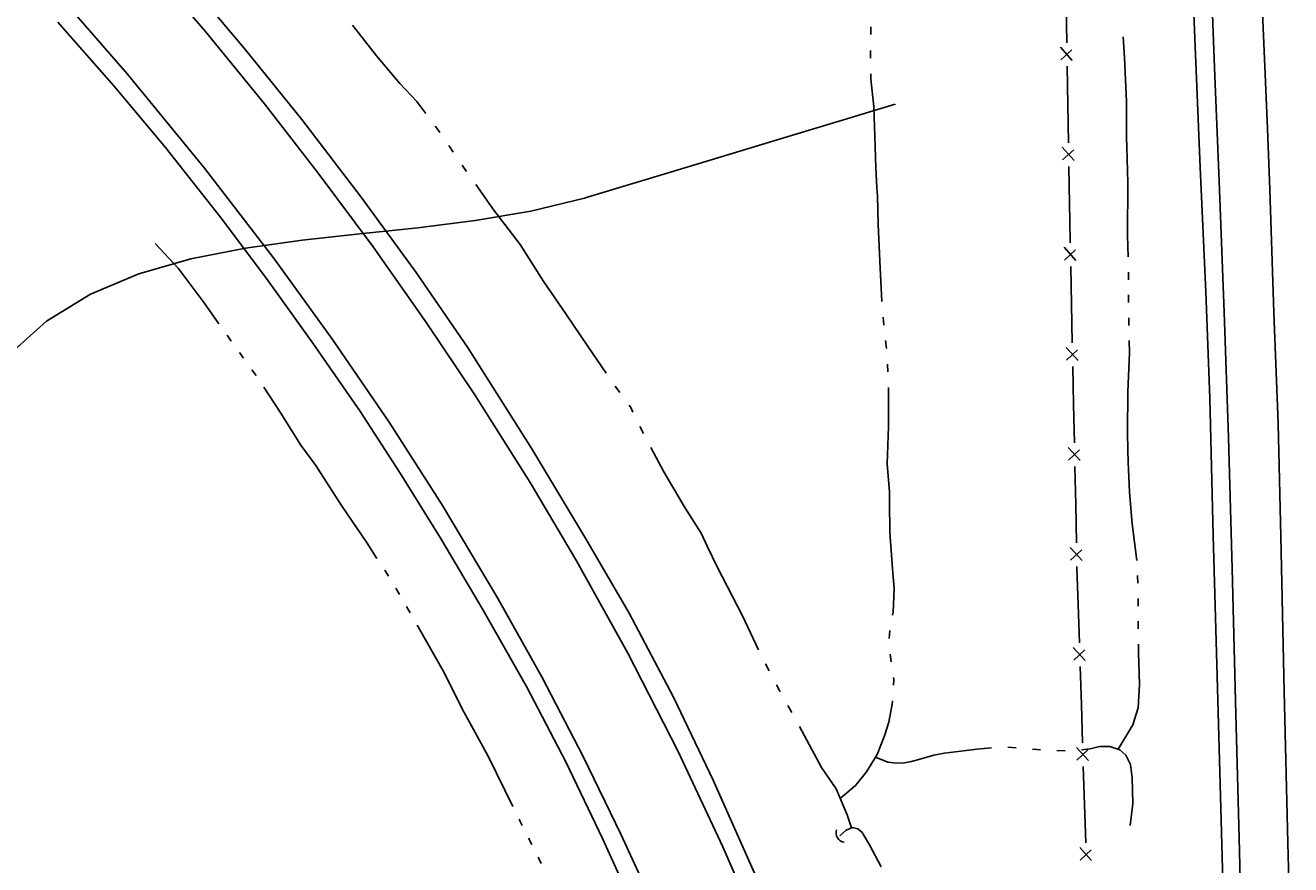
# Model space of a CAD drawing. Extents: x 589250 to 1188077, y 162953 to 363065.
# Drawn here: x 593885.9 to 594233.6, y 163722.2 to 163952.9 of the extents above; entities that cross this region are included whole.
import ezdxf

# ---------------------------------------------------------------- set-up
doc = ezdxf.new("R2010")
doc.units = 0
for name, color, linetype in [('E_DRN', 7, 'Continuous'), ('E_DRN_DrainTile', 7, 'Continuous'), ('E_FEN_P', 7, 'Continuous'), ('E_RDWY', 7, 'Continuous'), ('E_RDWY_Gravel', 7, 'Continuous'), ('E_WTR_FlowLine', 7, 'Continuous')]:
    doc.layers.add(name, color=color, linetype=linetype)

msp = doc.modelspace()

# ---------------------------------------------------------------- linework, layer by layer
at = {"layer": 'E_DRN'}
msp.add_arc((594111.15, 163730.93), 2.51, 158.7674, 265.0277, dxfattribs=at)
at = {"layer": 'E_DRN_DrainTile'}
msp.add_lwpolyline([(593881.04, 163862.07), (593891.68, 163871.65), (593903.77, 163879.05), (593917.08, 163884.62), (593931.37, 163888.71), (593946.42, 163891.66), (593961.99, 163893.84), (593977.84, 163895.6), (593993.76, 163897.28), (594009.5, 163899.25), (594024.83, 163901.85), (594039.52, 163905.43), (594040.64, 163905.76), (594053.76, 163909.73), (594067.99, 163914.03), (594082.22, 163918.33), (594096.45, 163922.63), (594110.68, 163926.93), (594124.91, 163931.23), (594124.91, 163931.23), (594124.91, 163931.23)], dxfattribs=at)
at = {"layer": 'E_FEN_P'}
for p, q in [((594172.04, 163948.15), (594171.86, 163958.65)), ((594173.59, 163943.29), (594170.35, 163946.89)), ((594170.41, 163943.41), (594173.48, 163946.21)), ((594172.33, 163931.16), (594172.15, 163941.65)), ((594172.52, 163920.66), (594172.33, 163931.16)), ((594174.07, 163915.8), (594170.82, 163919.4)), ((594170.89, 163915.92), (594173.96, 163918.72)), ((594172.81, 163903.67), (594172.63, 163914.16)), ((594172.89, 163899.37), (594172.81, 163903.67)), ((594173.02, 163893.17), (594172.89, 163899.37)), ((594174.59, 163888.32), (594171.33, 163891.91)), ((594171.4, 163888.42), (594174.46, 163891.24)), ((594173.37, 163876.18), (594173.15, 163886.67)), ((594173.59, 163865.68), (594173.37, 163876.18)), ((594175.16, 163860.83), (594171.9, 163864.42)), ((594171.97, 163860.93), (594175.03, 163863.75)), ((594173.94, 163848.69), (594173.72, 163859.18)), ((594174.16, 163838.19), (594173.94, 163848.69)), ((594175.73, 163833.34), (594172.47, 163836.93)), ((594172.54, 163833.44), (594175.6, 163836.26)), ((594174.51, 163821.2), (594174.29, 163831.7)), ((594174.73, 163810.7), (594174.51, 163821.2)), ((594176.3, 163805.85), (594173.04, 163809.44)), ((594173.12, 163805.95), (594176.18, 163808.77)), ((594174.87, 163803.78), (594174.87, 163804.21)), ((594175.19, 163793.71), (594174.87, 163803.78)), ((594175.53, 163783.22), (594175.19, 163793.71)), ((594177.15, 163778.39), (594173.86, 163781.94)), ((594173.97, 163778.45), (594177, 163781.3)), ((594176.07, 163766.23), (594175.74, 163776.73)), ((594176.4, 163755.74), (594176.07, 163766.23)), ((594178.03, 163750.91), (594174.73, 163754.46)), ((594174.84, 163750.97), (594177.87, 163753.82)), ((594176.95, 163738.75), (594176.61, 163749.25)), ((594177.28, 163728.26), (594176.95, 163738.75)), ((594178.9, 163723.43), (594175.61, 163726.98)), ((594175.72, 163723.49), (594178.75, 163726.34))]:
    msp.add_line(p, q, dxfattribs=at)
at = {"layer": 'E_RDWY'}
for p, q in [((594212.78, 163938.98), (594211.3, 163976.13)), ((594225.18, 163973.16), (594227.24, 163924.55)), ((593918.94, 163970.36), (593935.33, 163951.31)), ((593913.95, 163939.46), (593892.41, 163964.26)), ((593935.33, 163951.31), (593951.63, 163931.33)), ((593935.12, 163913.63), (593913.95, 163939.46)), ((594213.94, 163910.08), (594212.78, 163938.98)), ((593951.63, 163931.33), (593966.32, 163912.31)), ((594227.24, 163924.55), (594227.86, 163907.8)), ((593954.36, 163888.68), (593935.12, 163913.63)), ((593966.32, 163912.31), (593981.42, 163892.05)), ((594215.3, 163874.12), (594213.94, 163910.08)), ((594227.86, 163907.8), (594228.98, 163874.01)), ((593981.42, 163892.05), (593996.13, 163871.12)), ((593970.32, 163866.62), (593954.36, 163888.68)), ((594216.5, 163839.67), (594215.3, 163874.12)), ((594228.98, 163874.01), (594230.15, 163843.46)), ((593996.13, 163871.12), (594009.22, 163851.65)), ((593985.85, 163843.83), (593970.32, 163866.62)), ((594009.22, 163851.65), (594024.56, 163827.27)), ((594000.49, 163820.96), (593985.85, 163843.83)), ((594230.15, 163843.46), (594230.87, 163812.47)), ((594217.51, 163803.61), (594216.5, 163839.67)), ((594024.56, 163827.27), (594037.3, 163805.77)), ((594015.66, 163795.56), (594000.49, 163820.96)), ((594230.87, 163812.47), (594231.79, 163769.88)), ((594037.3, 163805.77), (594051.42, 163780.41)), ((594218.51, 163763.63), (594217.51, 163803.61)), ((594027.93, 163773.68), (594015.66, 163795.56)), ((594051.42, 163780.41), (594065.18, 163753.51)), ((594039.14, 163751.97), (594027.93, 163773.68)), ((594231.79, 163769.88), (594232.84, 163728.26)), ((594219.41, 163729.63), (594218.51, 163763.63)), ((594049.54, 163730.63), (594039.14, 163751.97)), ((594065.18, 163753.51), (594077.55, 163727.14)), ((594060.79, 163706.17), (594049.54, 163730.63)), ((594220.19, 163697.02), (594219.41, 163729.63)), ((594077.55, 163727.14), (594089.58, 163699.74)), ((594232.84, 163728.26), (594233.6, 163692.32))]:
    msp.add_line(p, q, dxfattribs=at)
at = {"layer": 'E_RDWY_Gravel'}
for p, q in [((594207.36, 163947.06), (594205.8, 163984.16)), ((593927.1, 163969.09), (593946.36, 163946.16)), ((593910.22, 163936.27), (593894.76, 163953.77)), ((593946.36, 163946.16), (593961.83, 163927)), ((594208.76, 163913.81), (594207.36, 163947.06)), ((593924.4, 163919.3), (593910.22, 163936.27)), ((593961.83, 163927), (593978.13, 163905.72)), ((593939.46, 163900.25), (593924.4, 163919.3)), ((594210.32, 163879.67), (594208.76, 163913.81)), ((593978.13, 163905.72), (593993.28, 163884.98)), ((593952.11, 163883.31), (593939.46, 163900.25)), ((593964.91, 163865.57), (593952.11, 163883.31)), ((593993.28, 163884.98), (594007.53, 163864.2)), ((594211.36, 163850.48), (594210.32, 163879.67)), ((593977.77, 163846.94), (593964.91, 163865.57)), ((594007.53, 163864.2), (594025.04, 163836.49)), ((594212.29, 163812.68), (594211.36, 163850.48)), ((593988.84, 163829.87), (593977.77, 163846.94)), ((594025.04, 163836.49), (594039.94, 163811.81)), ((594000.11, 163811.72), (593988.84, 163829.87)), ((594011.66, 163792.23), (594000.11, 163811.72)), ((594039.94, 163811.81), (594051.77, 163791.33)), ((594213.32, 163777.23), (594212.29, 163812.68)), ((594023.58, 163771.23), (594011.66, 163792.23)), ((594051.77, 163791.33), (594063.95, 163768.27)), ((594214.42, 163737.78), (594213.32, 163777.23)), ((594034.4, 163750.52), (594023.58, 163771.23)), ((594063.95, 163768.27), (594074.89, 163745.51)), ((594044.59, 163729.26), (594034.4, 163750.52)), ((594074.89, 163745.51), (594086.22, 163719.96)), ((594215.39, 163700.7), (594214.42, 163737.78)), ((594054.65, 163706.98), (594044.59, 163729.26))]:
    msp.add_line(p, q, dxfattribs=at)
at = {"layer": 'E_WTR_FlowLine'}
for p, q in [((593977.43, 163950.83), (593975.79, 163952.92)), ((594118.19, 163950.36), (594118.22, 163952.51)), ((593982.4, 163944.55), (593977.43, 163950.83)), ((594187.94, 163943.94), (594187.55, 163949.78)), ((594118.17, 163943.88), (594118.14, 163946.04)), ((593988.77, 163936.93), (593982.4, 163944.55)), ((594188.46, 163931.98), (594187.94, 163943.94)), ((594118.23, 163938.09), (594118.21, 163939.56)), ((594119.04, 163930.63), (594118.23, 163938.09)), ((593993.46, 163931.94), (593988.77, 163936.93)), ((593995.89, 163928.69), (593993.46, 163931.94)), ((594188.52, 163922.03), (594188.46, 163931.98)), ((594119.33, 163922.32), (594119.04, 163930.63)), ((593998.94, 163924.62), (593998.49, 163925.21)), ((593999.75, 163923.44), (593998.94, 163924.62)), ((594119.58, 163913.87), (594119.33, 163922.32)), ((594188.59, 163919.52), (594188.52, 163922.03)), ((594003.45, 163918.07), (594002.22, 163919.86)), ((594188.85, 163909.66), (594188.59, 163919.52)), ((594007.15, 163912.71), (594005.92, 163914.49)), ((594119.9, 163908.3), (594119.58, 163913.87)), ((594014.58, 163902.14), (594009.65, 163909.15)), ((594120.02, 163906.09), (594119.9, 163908.3)), ((594188.76, 163895.13), (594188.85, 163909.66)), ((594120.26, 163898.31), (594120.02, 163906.09)), ((594021.83, 163892.65), (594014.58, 163902.14)), ((594120.67, 163888.09), (594120.26, 163898.31)), ((593927.85, 163886.22), (593921.54, 163892.95)), ((594188.9, 163889.25), (594188.76, 163895.13)), ((594027.75, 163883.39), (594021.83, 163892.65)), ((593935.02, 163876.64), (593927.85, 163886.22)), ((594121.28, 163877.02), (594120.67, 163888.09)), ((594028.2, 163882.69), (594027.75, 163883.39)), ((594034.55, 163873.37), (594028.2, 163882.69)), ((594189.02, 163884.01), (594188.99, 163885.07)), ((594189.02, 163882.98), (594189.02, 163884.01)), ((593939.06, 163870.91), (593935.02, 163876.64)), ((594189.07, 163876.72), (594189.05, 163878.81)), ((594040.39, 163864.85), (594034.55, 163873.37)), ((594121.82, 163870.56), (594121.59, 163872.71)), ((594189.1, 163872), (594189.09, 163872.54)), ((594189.14, 163870.46), (594189.1, 163872)), ((593942.42, 163866.14), (593941.3, 163867.73)), ((594122.52, 163864.12), (594122.29, 163866.27)), ((594189.33, 163862.94), (594189.24, 163866.28)), ((593945.84, 163861.42), (593944.7, 163862.99)), ((594045.5, 163857.35), (594040.39, 163864.85)), ((594188.88, 163852.2), (594189.33, 163862.94)), ((593949.28, 163856.71), (593948.14, 163858.28)), ((594122.89, 163857.65), (594122.8, 163859.81)), ((593955.87, 163846.57), (593951.41, 163853.45)), ((594049.24, 163852.02), (594047.97, 163853.78)), ((594123.11, 163852.11), (594123.06, 163853.34)), ((594123.08, 163842.68), (594123.11, 163852.11)), ((594188.73, 163841.15), (594188.88, 163852.2)), ((594052.23, 163847.85), (594051.77, 163848.49)), ((594052.84, 163846.6), (594052.23, 163847.85)), ((593961.56, 163837.56), (593955.87, 163846.57)), ((594055.74, 163840.77), (594054.78, 163842.71)), ((594122.69, 163832.41), (594123.08, 163842.68)), ((594188.83, 163836.01), (594188.73, 163841.15)), ((593965.73, 163831.94), (593961.56, 163837.56)), ((594061.34, 163830.24), (594057.74, 163836.91)), ((594188.9, 163832.94), (594188.83, 163836.01)), ((593966.99, 163829.96), (593965.73, 163831.94)), ((594067.09, 163820.42), (594061.34, 163830.24)), ((594123.31, 163824.6), (594122.69, 163832.41)), ((594189.27, 163824.62), (594188.9, 163832.94)), ((593972.74, 163820.95), (593966.99, 163829.96)), ((594123.35, 163822.05), (594123.31, 163824.6)), ((594190.05, 163815.95), (594189.27, 163824.62)), ((593979.81, 163810.6), (593972.74, 163820.95)), ((594071.55, 163813.35), (594067.09, 163820.42)), ((594123.47, 163813.5), (594123.35, 163822.05)), ((594073.35, 163809.57), (594071.55, 163813.35)), ((594124.15, 163803.67), (594123.47, 163813.5)), ((594191.32, 163805.85), (594190.05, 163815.95)), ((593982.51, 163806.42), (593979.81, 163810.6)), ((594075.96, 163804.1), (594073.35, 163809.57)), ((593985.68, 163801.52), (593984.63, 163803.15)), ((594082.96, 163790.59), (594075.96, 163804.1)), ((594124.6, 163798.05), (594124.15, 163803.67)), ((594191.62, 163799.6), (594191.53, 163801.68)), ((593988.7, 163796.53), (593987.73, 163798.21)), ((594124.37, 163791.64), (594124.6, 163798.05)), ((593991.62, 163791.47), (593990.65, 163793.16)), ((594191.68, 163793.33), (594191.69, 163795.42)), ((594087.31, 163781.33), (594082.96, 163790.59)), ((594124.19, 163790.8), (594124.37, 163791.64)), ((594191.7, 163787.07), (594191.67, 163789.16)), ((593993.85, 163787.59), (593993.56, 163788.1)), ((594001.07, 163774.86), (593993.85, 163787.59)), ((594123.3, 163784.4), (594123.41, 163786.56)), ((594191.8, 163780.68), (594191.77, 163782.89)), ((594123.85, 163777.98), (594123.53, 163780.11)), ((594192.07, 163771.78), (594191.8, 163780.68)), ((594005.94, 163765.1), (594001.07, 163774.86)), ((594090.29, 163775.53), (594089.27, 163777.45)), ((594093.04, 163770.34), (594092.32, 163771.69)), ((594124.46, 163771.56), (594124.58, 163773.1)), ((594124.58, 163773.1), (594124.49, 163773.7)), ((594191.66, 163765.38), (594192.07, 163771.78)), ((594093.35, 163769.78), (594093.04, 163770.34)), ((594006.93, 163763.28), (594005.94, 163765.1)), ((594096.5, 163764.07), (594095.45, 163765.97)), ((594123.16, 163761.44), (594124.06, 163766.34)), ((594124.06, 163766.34), (594124.13, 163767.25)), ((594190.26, 163760.64), (594191.66, 163765.38)), ((594013.13, 163751.92), (594006.93, 163763.28)), ((594122.02, 163757.64), (594123.16, 163761.44)), ((594104.65, 163749), (594098.59, 163760.26)), ((594119.95, 163752.57), (594122.02, 163757.64)), ((594186.16, 163753.99), (594190.26, 163760.64)), ((594147.37, 163754.01), (594141.45, 163753.27)), ((594151.4, 163754.32), (594147.37, 163754.01)), ((594158.13, 163754.36), (594155.89, 163754.55)), ((594163.8, 163753.9), (594162.62, 163754)), ((594164.87, 163753.85), (594163.8, 163753.9)), ((594178.48, 163754.1), (594176.1, 163753.84)), ((594181.1, 163754.7), (594178.48, 163754.1)), ((594183.93, 163754.75), (594181.1, 163754.7)), ((594186.66, 163753.82), (594183.93, 163754.75)), ((594188.29, 163752.37), (594186.66, 163753.82)), ((594019.85, 163738.21), (594013.13, 163751.92)), ((594117.06, 163747.79), (594119.95, 163752.57)), ((594122.92, 163750.44), (594119.47, 163751.77)), ((594125.23, 163750.19), (594122.92, 163750.44)), ((594127.5, 163750.26), (594125.23, 163750.19)), ((594129.43, 163750.56), (594127.5, 163750.26)), ((594132.04, 163751.32), (594129.43, 163750.56)), ((594135.49, 163752.36), (594132.04, 163751.32)), ((594138.34, 163752.89), (594135.49, 163752.36)), ((594141.45, 163753.27), (594138.34, 163752.89)), ((594171.62, 163753.54), (594169.37, 163753.64)), ((594189.54, 163749.82), (594188.29, 163752.37)), ((594108.67, 163743.05), (594104.65, 163749)), ((594114.05, 163744.04), (594117.06, 163747.79)), ((594190.01, 163746.15), (594189.54, 163749.82)), ((594109.8, 163740.42), (594114.05, 163744.04)), ((594190.22, 163739.08), (594190.01, 163746.15)), ((594111.71, 163735.98), (594108.67, 163743.05)), ((594189.46, 163733.06), (594190.22, 163739.08)), ((594021.84, 163734.14), (594021.56, 163734.72)), ((594022.42, 163732.98), (594021.84, 163734.14)), ((594112.94, 163732.34), (594111.71, 163735.98)), ((594025.05, 163727.77), (594024.17, 163729.5)), ((594111.4, 163731.73), (594109.66, 163730.22)), ((594113.16, 163732.43), (594111.4, 163731.73)), ((594114.66, 163732.11), (594113.16, 163732.43)), ((594115.87, 163731.05), (594114.66, 163732.11)), ((594117.83, 163727.67), (594115.87, 163731.05)), ((594121.09, 163721.66), (594117.83, 163727.67)), ((594027.67, 163722.55), (594026.79, 163724.29))]:
    msp.add_line(p, q, dxfattribs=at)

doc.saveas('drawing.dxf')
